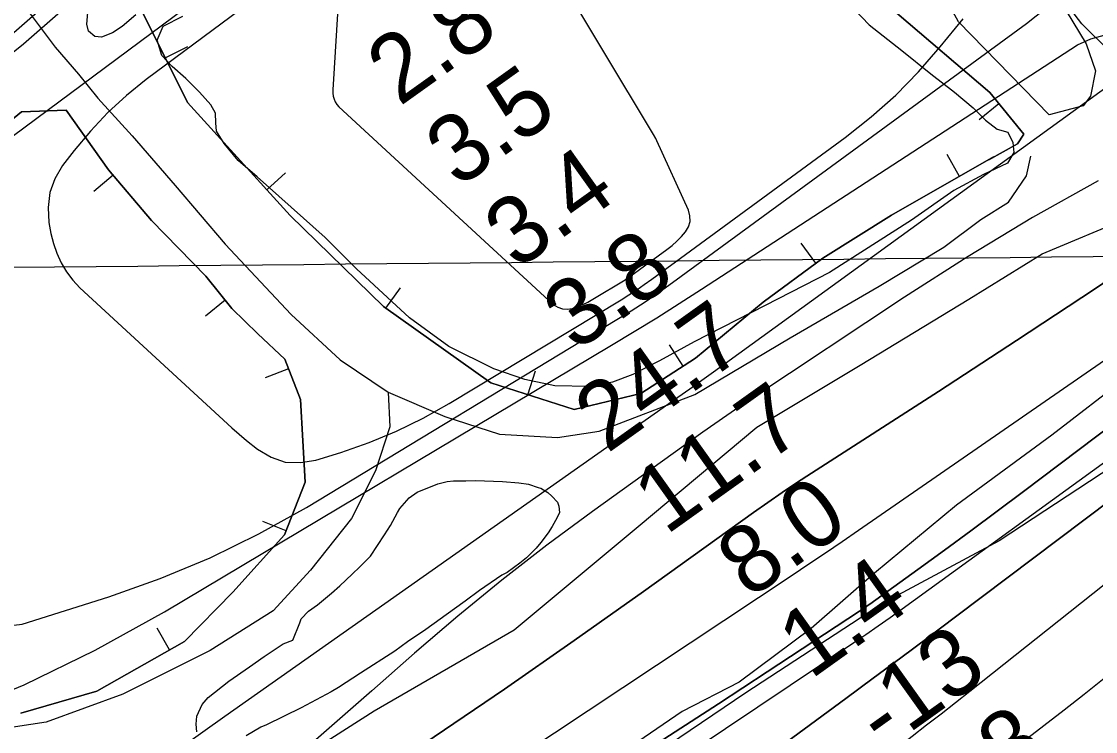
# Model space of a CAD drawing. Extents: x 3625074 to 3663148, y 511451 to 537151.
# Drawn here: x 3642410 to 3643476, y 522589 to 523293 of the extents above; entities that cross this region are included whole.
import ezdxf

# ---------------------------------------------------------------- set-up
doc = ezdxf.new("R2010")
doc.units = 0
for name, color, linetype in [('V-BORW-LINE', 7, 'Continuous'), ('V-GRID-MAJR', 7, 'Continuous'), ('V-RIVR-EDGE', 7, 'Continuous'), ('V-RIVR-RANG', 7, 'Continuous'), ('V-ROAD-CNTR', 7, 'Continuous'), ('V-SITE-VEGE', 7, 'Continuous'), ('V-TOPO-DPTH', 7, 'Continuous'), ('V-TOPO-MINR', 7, 'Continuous'), ('V-TOPO-SHOR', 7, 'Continuous'), ('V-TOPO-WATR', 7, 'Continuous')]:
    doc.layers.add(name, color=color, linetype=linetype)

msp = doc.modelspace()

# ---------------------------------------------------------------- linework, layer by layer
at = {"layer": 'V-BORW-LINE'}
for p, q in [((3642552.5, 523257.2), (3642574.9, 523268.4)), ((3643380.1, 523211.7), (3643360.7, 523195.9)), ((3643341.1, 523139.6), (3643328.7, 523161.3)), ((3642500.9, 523140.7), (3642481.8, 523124.5)), ((3642653.4, 523126.3), (3642671.9, 523143.1)), ((3643198.6, 523053.4), (3643183.8, 523073.5)), ((3642771.5, 523008.9), (3642786, 523029.2)), ((3642612.1, 523016.8), (3642592.6, 523001.1)), ((3643066.9, 522951.5), (3643053.3, 522972.5)), ((3642674.9, 522948.7), (3642651.7, 522939.6)), ((3642912.6, 522922.9), (3642920.1, 522946.7)), ((3642672.7, 522788), (3642649.4, 522797.1)), ((3642556.8, 522669.8), (3642544.5, 522691.5))]:
    msp.add_line(p, q, dxfattribs=at)
for points in [[(3643375, 523158.9), (3643273.5, 523101.1), (3643205.5, 523058.5), (3643146.1, 523014.8), (3643079, 522959.4), (3643024.6, 522924.2), (3642958.5, 522908.3), (3642875.7, 522934.7), (3642769.3, 523010.4), (3642676.7, 523100.7), (3642574.7, 523212.8), (3642530.5, 523301.4), (3642603.3, 523368.9), (3642749, 523488.7), (3642856, 523572.7), (3642950.3, 523613.8), (3643016.9, 523565), (3643096.1, 523478.5), (3643182.6, 523387.8), (3643278.9, 523301.7), (3643371.1, 523222.8), (3643404.9, 523181.4), (3643398.8, 523171.9), (3643370.1, 523156.1)], [(3643370.1, 523156.1), (3643398.8, 523171.9), (3643404.9, 523181.4), (3643371.1, 523222.8), (3643278.9, 523301.7), (3643182.6, 523387.8), (3643096.1, 523478.5), (3643016.9, 523565), (3642950.3, 523613.8), (3642856, 523572.7), (3642749, 523488.7), (3642603.3, 523368.9), (3642530.5, 523301.4), (3642574.7, 523212.8), (3642676.7, 523100.7), (3642769.3, 523010.4), (3642875.7, 522934.7), (3642958.5, 522908.3), (3643024.6, 522924.2), (3643079, 522959.4), (3643146.1, 523014.8), (3643205.5, 523058.5), (3643273.5, 523101.1), (3643375, 523158.9)], [(3642334.5, 523142.5), (3642409.9, 523203.7), (3642454.3, 523205.5), (3642496.1, 523146.3), (3642538.8, 523095.9), (3642592.9, 523040.7), (3642618.8, 523008.5), (3642644.6, 522983.4), (3642671.2, 522958.2)], [(3642671.2, 522958.2), (3642644.6, 522983.4), (3642618.8, 523008.5), (3642592.9, 523040.7), (3642538.8, 523095.9), (3642496.1, 523146.3), (3642454.3, 523205.5), (3642409.9, 523203.7), (3642334.5, 523142.5)], [(3642671.2, 522958.2), (3642686.9, 522918.3), (3642691.4, 522836.1), (3642671.1, 522784), (3642619.6, 522727), (3642571.8, 522678.2), (3642484.7, 522629), (3642409.1, 522607.1)], [(3642409.1, 522607.1), (3642484.7, 522629), (3642571.8, 522678.2), (3642619.6, 522727), (3642671.1, 522784), (3642691.4, 522836.1), (3642686.9, 522918.3), (3642671.2, 522958.2)]]:
    msp.add_lwpolyline(points, dxfattribs=at)
at = {"layer": 'V-GRID-MAJR'}
msp.add_spline([(3629245.8, 522920.7), (3634524.6, 522971.8), (3639803.4, 523023.6), (3645082.2, 523076.2)], degree=3, dxfattribs=at)
at = {"layer": 'V-RIVR-EDGE'}
msp.add_lwpolyline([(3643503.8, 522859.2), (3643380.5, 522778), (3643266.4, 522717), (3643128.9, 522627.3), (3642975.4, 522523.5), (3642796.9, 522421.6)], dxfattribs=at)
at = {"layer": 'V-ROAD-CNTR'}
for points in [[(3643376.5, 524137.1), (3643310.1, 524056.4), (3643181.5, 523938.5), (3643017.7, 523794.7), (3642858.3, 523654.8), (3642629.7, 523461.2), (3642412, 523270.7), (3642307.5, 523187.5), (3642202.2, 523096.9), (3642137.4, 523040.9), (3642086.8, 522990.9), (3642054.2, 522948.8), (3642038.4, 522910.8), (3642039, 522889), (3642040.9, 522865), (3642051.8, 522825.6), (3642068.8, 522782.8), (3642084.3, 522721.3), (3642106.6, 522661.5), (3642134.3, 522618), (3642159.8, 522585), (3642187.5, 522517.2), (3642202.2, 522460.1), (3642207.9, 522380)], [(3643171.5, 523949.7), (3643007.8, 523805.9), (3642848.5, 523666.2), (3642619.9, 523472.6), (3642402.4, 523282.2), (3642298, 523199.1), (3642192.4, 523108.3), (3642127.3, 523052), (3642075.5, 523000.9), (3642041.1, 522956.4), (3642023.4, 522913.6), (3642024, 522888.2), (3642026.1, 522862.3), (3642037.5, 522820.9), (3642054.5, 522778.1), (3642070, 522716.8), (3642093.1, 522654.8), (3642122, 522609.4), (3642146.7, 522577.4), (3642173.3, 522512.4), (3642187.3, 522457.7), (3642193.4, 522371.6)], [(3643517.3, 523237), (3643462.4, 523291.1), (3643414.6, 523353.7), (3643365.9, 523401.8), (3643346.1, 523410.9)], [(3642415.6, 523304.8), (3642443.4, 523267.9), (3642466.5, 523241.1), (3642485.7, 523217.2), (3642519.6, 523179.9), (3642562.5, 523130.5), (3642612, 523072.4), (3642677.6, 523002.7), (3642726.4, 522957.6), (3642774, 522925.7), (3642830.3, 522901.3), (3642884.4, 522883.9), (3642942.1, 522880.4), (3642983.3, 522886.7), (3643078.4, 522923.2), (3643173, 522979.4), (3643261.4, 523030.7), (3643325.6, 523069.4), (3643362.4, 523096.7), (3643389.7, 523114.2), (3643407.6, 523140.2), (3643411.9, 523159.7)], [(3642774, 522925.7), (3642775.7, 522891.2), (3642761.2, 522847.6), (3642737.6, 522800.1), (3642696.9, 522748.8), (3642659.7, 522708.7), (3642597.1, 522669.2), (3642510.6, 522625.8), (3642434.3, 522598.2), (3642388.5, 522591.1)]]:
    msp.add_lwpolyline(points, dxfattribs=at)
at = {"layer": 'V-SITE-VEGE'}
msp.add_lwpolyline([(3643430, 523200.7), (3643340.1, 523293), (3643330.8, 523310), (3643332.5, 523321.2), (3643345.6, 523337.6), (3643363.9, 523341.3), (3643394.6, 523334.9), (3643426.4, 523321.3), (3643446.9, 523303.9), (3643467, 523271.2), (3643476.1, 523244.3), (3643471.1, 523219.2), (3643463.9, 523209.6)], close=True, dxfattribs=at)
for points in [[(3642523.5, 523300), (3642509.8, 523288.3), (3642500.1, 523282.1), (3642489.2, 523277.8), (3642482.7, 523278.3), (3642476.3, 523283.7), (3642474.6, 523290.6), (3642475.6, 523302.4)], [(3642385.1, 522247.4), (3642429.4, 522353.2), (3642497, 522437.2), (3642614.3, 522516.5), (3642760, 522609.4), (3642899, 522689.7), (3643022.2, 522792.2), (3643140, 522890.7), (3643242.5, 522952.4), (3643350.3, 523017.7), (3643423.2, 523062.9), (3643510.1, 523099.1)], [(3643509.3, 522941.7), (3643432.9, 522882.9), (3643338.2, 522813.5), (3643256.8, 522745.8), (3643193.7, 522690.9), (3643122.3, 522637.8), (3643065.8, 522608.7), (3642977.7, 522548.6), (3642852.6, 522472.7), (3642746.4, 522411.5), (3642662.6, 522350.3), (3642593.9, 522304.5), (3642533.5, 522266.5), (3642476, 522237.9), (3642442.8, 522227.2), (3642406.8, 522228.2)], [(3642584.1, 522588.4), (3642583.3, 522596.2), (3642583.9, 522604.1), (3642589.1, 522615.7), (3642595.2, 522622.7), (3642615.6, 522638.8), (3642636.2, 522652.9), (3642650.9, 522663.3), (3642669.6, 522675.8), (3642679.2, 522679.5), (3642686.2, 522696.6), (3642687.6, 522700.5), (3642694.7, 522708.1), (3642703.7, 522714.4), (3642717.7, 522726.1), (3642725.8, 522733.4), (3642738.2, 522744.8), (3642745.9, 522752.1), (3642756.4, 522762.9), (3642770.4, 522784.1), (3642776.2, 522793.4), (3642783.1, 522806), (3642785.5, 522810.1), (3642794.6, 522820.7), (3642802.6, 522826.3), (3642823.1, 522834.6), (3642832.4, 522836.9), (3642838.9, 522837.4), (3642851, 522837.4), (3642860.5, 522837.8), (3642887.3, 522837), (3642903.6, 522835.5), (3642913.3, 522834.3), (3642922.7, 522831.1), (3642925.6, 522830.3), (3642932.4, 522825.9), (3642936.5, 522822.2), (3642941.9, 522816.5), (3642943.4, 522812.5), (3642943.9, 522806), (3642941.8, 522801.1), (3642936.7, 522792.1), (3642932.6, 522786), (3642925.4, 522776.4), (3642920.7, 522770.7), (3642911.3, 522761.1), (3642904.6, 522755.8), (3642891.9, 522746.6), (3642886.9, 522743.8), (3642864.6, 522728.8), (3642850.2, 522718.1), (3642839.9, 522710.5), (3642811.2, 522690.1), (3642793.2, 522677.9), (3642780.5, 522668.7), (3642746.5, 522646.8), (3642724.6, 522632.4), (3642717.2, 522628.1), (3642687.4, 522612.2), (3642653.2, 522595.5), (3642647.6, 522593.1), (3642633, 522584.7)]]:
    msp.add_lwpolyline(points, dxfattribs=at)
at = {"layer": 'V-TOPO-DPTH'}
for points in [[(3644972.2, 523916.7), (3644897.9, 523850.8), (3644837.6, 523796.8), (3644777.6, 523742.6), (3644717.9, 523688), (3644658.5, 523633.1), (3644250.3, 523253.3), (3644247.3, 523250.5), (3644246, 523249.3), (3644245.9, 523249.2), (3644245.9, 523249.2), (3643484.8, 522641.3), (3643464.9, 522625.6), (3643444.9, 522609.9), (3643424.8, 522594.4), (3643404.7, 522579), (3643370.1, 522552.8), (3643367.1, 522550.6), (3643364.2, 522548.4), (3643361.2, 522546.2), (3643358.3, 522544.1), (3642720.8, 522086), (3642676.3, 522054.1), (3642631.9, 522022.2)], [(3644972.2, 523916.7), (3644897.9, 523850.8), (3644837.6, 523796.8), (3644777.6, 523742.6), (3644717.9, 523688), (3644658.5, 523633.1), (3644250.3, 523253.3), (3644247.3, 523250.5), (3644246, 523249.3), (3644245.9, 523249.2), (3644245.9, 523249.2), (3643484.8, 522641.3), (3643464.9, 522625.6), (3643444.9, 522609.9), (3643424.8, 522594.4), (3643404.7, 522579), (3643370.1, 522552.8), (3643367.1, 522550.6), (3643364.2, 522548.4), (3643361.2, 522546.2), (3643358.3, 522544.1), (3642720.8, 522086), (3642676.3, 522054.1), (3642631.9, 522022.2)], [(3642721.7, 523375.3), (3642533.8, 523235.7), (3642514.2, 523219.8), (3642495.6, 523203), (3642478.4, 523184.6), (3642462.2, 523165.3), (3642450.7, 523150.3), (3642443.1, 523137.2), (3642437.9, 523123.5), (3642436.3, 523108.9), (3642437.1, 523093.8), (3642439.1, 523083.1), (3642441.7, 523073), (3642445, 523063.3), (3642449.4, 523054), (3642454.7, 523045), (3642461, 523036.8), (3642467.8, 523029.1), (3642618.7, 522890.3), (3642626, 522883.9), (3642633.4, 522877.7), (3642644.3, 522869), (3642657.8, 522861.1), (3642671.8, 522856.2), (3642686.7, 522855.7), (3642702.1, 522858), (3642727, 522865.8), (3642754.9, 522875.6), (3642782.2, 522886.8), (3642808.7, 522899.9), (3642834.5, 522914.2), (3643005.1, 523017.3), (3643012.9, 523022.2), (3643020.6, 523027.1), (3643028.1, 523032.3), (3643035.6, 523037.6), (3643227.7, 523178.3), (3643253.3, 523198.6), (3643277.8, 523220.2), (3643300.5, 523243.5), (3643322, 523268.1), (3643344.6, 523296)], [(3642051.9, 521955.5), (3642263.7, 522088.1), (3642287.9, 522103.3), (3642312.1, 522118.5), (3642336.4, 522133.7), (3642360.6, 522148.9), (3642955.5, 522522.6), (3643004.5, 522553.6), (3643053.3, 522584.8), (3643101.8, 522616.2), (3643150.3, 522648), (3643241.8, 522708.2), (3643244.4, 522710), (3643247, 522711.7), (3643249.5, 522713.5), (3643252.1, 522715.3), (3643299.8, 522749.7), (3643326.1, 522768.8), (3643352.4, 522788), (3643378.5, 522807.4), (3643404.5, 522826.9), (3644116.5, 523364.1)], [(3644116.5, 523364.1), (3643404.5, 522826.9), (3643378.5, 522807.4), (3643352.4, 522788), (3643326.1, 522768.8), (3643299.8, 522749.7), (3643252.1, 522715.3), (3643249.5, 522713.5), (3643247, 522711.7), (3643244.4, 522710), (3643241.8, 522708.2), (3643150.3, 522648), (3643101.8, 522616.2), (3643053.3, 522584.8), (3643004.5, 522553.6), (3642955.5, 522522.6), (3642360.6, 522148.9), (3642336.4, 522133.7), (3642312.1, 522118.5), (3642287.9, 522103.3), (3642263.7, 522088.1), (3642051.9, 521955.5)], [(3642464.8, 522042.5), (3642482.2, 522055.4), (3642499.5, 522068.6), (3642523.5, 522087.3), (3642552.6, 522109.9), (3642581.8, 522132.5), (3642611.1, 522155), (3642640.4, 522177.5), (3642944, 522409.4), (3643000.1, 522452), (3643056.3, 522494.4), (3643112.8, 522536.4), (3643169.4, 522578.3), (3643228.2, 522621.5), (3643255.5, 522641.6), (3643282.8, 522661.8), (3643309.9, 522682.1), (3643337, 522702.5), (3644006.1, 523206.4)], [(3644006.1, 523206.4), (3643337, 522702.5), (3643309.9, 522682.1), (3643282.8, 522661.8), (3643255.5, 522641.6), (3643228.2, 522621.5), (3643169.4, 522578.3), (3643112.8, 522536.4), (3643056.3, 522494.4), (3643000.1, 522452), (3642944, 522409.4), (3642640.4, 522177.5), (3642611.1, 522155), (3642581.8, 522132.5), (3642552.6, 522109.9), (3642523.5, 522087.3), (3642499.5, 522068.6), (3642482.2, 522055.4), (3642464.8, 522042.5)], [(3641530.3, 521789.6), (3642211, 522185), (3642232, 522197.4), (3642252.8, 522210.1), (3642273.5, 522223.1), (3642293.9, 522236.3), (3642749.4, 522536.7), (3642819.6, 522583.5), (3642889.4, 522630.9), (3642958.6, 522679.2), (3643027.5, 522727.9), (3643136.5, 522806), (3643150.7, 522816), (3643165, 522825.9), (3643179.4, 522835.5), (3643194, 522845.1), (3643320.3, 522926.3), (3643397.8, 522976.8), (3643475, 523027.8), (3643551.5, 523079.7)]]:
    msp.add_lwpolyline(points, dxfattribs=at)
at = {"layer": 'V-TOPO-MINR'}
for points in [[(3644972.2, 523916.7), (3644897.9, 523850.8), (3644837.6, 523796.8), (3644777.6, 523742.6), (3644717.9, 523688), (3644658.5, 523633.1), (3644250.3, 523253.3), (3644247.3, 523250.5), (3644246, 523249.3), (3644245.9, 523249.2), (3644245.9, 523249.2), (3643484.8, 522641.3), (3643464.9, 522625.6), (3643444.9, 522609.9), (3643424.8, 522594.4), (3643404.7, 522579), (3643370.1, 522552.8), (3643367.1, 522550.6), (3643364.2, 522548.4), (3643361.2, 522546.2), (3643358.3, 522544.1), (3642720.8, 522086), (3642676.3, 522054.1), (3642631.9, 522022.2)], [(3642674.7, 523382.6), (3642322, 523120.7)], [(3642721.7, 523375.3), (3642533.8, 523235.7), (3642514.2, 523219.8), (3642495.6, 523203), (3642478.4, 523184.6), (3642462.2, 523165.3), (3642450.7, 523150.3), (3642443.1, 523137.2), (3642437.9, 523123.5), (3642436.3, 523108.9), (3642437.1, 523093.8), (3642439.1, 523083.1), (3642441.7, 523073), (3642445, 523063.3), (3642449.4, 523054), (3642454.7, 523045), (3642461, 523036.8), (3642467.8, 523029.1), (3642618.7, 522890.3), (3642626, 522883.9), (3642633.4, 522877.7), (3642644.3, 522869), (3642657.8, 522861.1), (3642671.8, 522856.2), (3642686.7, 522855.7), (3642702.1, 522858), (3642727, 522865.8), (3642754.9, 522875.6), (3642782.2, 522886.8), (3642808.7, 522899.9), (3642834.5, 522914.2), (3643005.1, 523017.3), (3643012.9, 523022.2), (3643020.6, 523027.1), (3643028.1, 523032.3), (3643035.6, 523037.6), (3643227.7, 523178.3), (3643253.3, 523198.6), (3643277.8, 523220.2), (3643300.5, 523243.5), (3643322, 523268.1), (3643344.6, 523296)], [(3643073.7, 523095), (3643073.5, 523100.5), (3643072, 523106.2), (3643040.7, 523175), (3643039.6, 523177.1), (3643037.3, 523181.2), (3642935.8, 523350.5)], [(3642402.1, 522694.2), (3642410.6, 522695.5), (3642496.6, 522722.6), (3642547.4, 522740.6), (3642597.3, 522761), (3642645.5, 522784.9), (3642692.7, 522811.2), (3643001, 522997.5), (3643015.1, 523006.3), (3643029.1, 523015.3), (3643042.8, 523024.7), (3643056.3, 523034.3), (3643407.6, 523291.5), (3643452.4, 523327.1)], [(3642724.8, 523322.7), (3642718.9, 523225.4), (3642719, 523222.3), (3642719.4, 523219.3), (3642720.2, 523216.4), (3642721.4, 523213.5), (3642723, 523210.9), (3642724.9, 523208.5), (3642937.7, 523012.5), (3642942.2, 523009.8), (3642946.8, 523008.1), (3642951.7, 523007.9), (3642956.8, 523008.6), (3642962.1, 523010.5), (3642967.2, 523012.5), (3642972.1, 523015), (3642977, 523017.7), (3643009.1, 523037.1), (3643010.6, 523038), (3643012.1, 523039), (3643014.9, 523041), (3643050.7, 523067.2), (3643055.7, 523071.1), (3643060.5, 523075.3), (3643065, 523079.9), (3643069.2, 523084.6), (3643072.1, 523089.7), (3643073.7, 523095)], [(3643969.3, 523291.5), (3643240.9, 522788.3), (3643224.5, 522777.1), (3643208.1, 522765.9), (3643191.6, 522754.8), (3643175.1, 522743.7), (3642534.9, 522319.2), (3642493.7, 522292), (3642452.4, 522265), (3642411, 522238.2), (3642369.4, 522211.6), (3642294.2, 522163.6), (3642290.2, 522161.1), (3642286.2, 522158.5), (3642282.2, 522156), (3642278.2, 522153.5), (3642115, 522051.8), (3642029.3, 521998.5)], [(3642339.7, 522605.4), (3642412.4, 522635), (3642482.9, 522669.6), (3642551.9, 522707.6), (3642995.6, 522972.1), (3643018.1, 522985.7), (3643040.5, 522999.4), (3643062.7, 523013.5), (3643084.8, 523027.6), (3643458.4, 523270.2), (3643471.4, 523276.2), (3643484.6, 523279.7)], [(3643516.4, 523249.2), (3643108.8, 522953.9), (3643097, 522945.5), (3643085.2, 522937), (3643073.4, 522928.6), (3643061.6, 522920.3), (3642611.6, 522603.8), (3642541.6, 522553.7), (3642472, 522503), (3642403.3, 522451.2), (3642335, 522398.7), (3642238.5, 522323.2), (3642218.8, 522308.1), (3642198.8, 522293.3), (3642178.6, 522278.8), (3642158.2, 522264.7), (3642024.5, 522173.7), (3641936.2, 522115.6), (3641846.8, 522059.4), (3641755.8, 522005.8)], [(3644006.1, 523206.4), (3643337, 522702.5), (3643309.9, 522682.1), (3643282.8, 522661.8), (3643255.5, 522641.6), (3643228.2, 522621.5), (3643169.4, 522578.3), (3643112.8, 522536.4), (3643056.3, 522494.4), (3643000.1, 522452), (3642944, 522409.4), (3642640.4, 522177.5), (3642611.1, 522155), (3642581.8, 522132.5), (3642552.6, 522109.9), (3642523.5, 522087.3), (3642499.5, 522068.6), (3642482.2, 522055.4), (3642464.8, 522042.5)], [(3643478.8, 523135.2), (3643413.5, 523098.8), (3643349.6, 523060.1), (3643286.5, 523019.9), (3643133.9, 522918.7), (3643121.9, 522910.7), (3643110, 522902.5), (3643098.2, 522894.2), (3643086.4, 522885.9), (3642976.9, 522807.2), (3642931.5, 522773.6), (3642886.8, 522739.1), (3642843.2, 522703.3), (3642800.2, 522666.6), (3642757.8, 522629.3), (3642715.3, 522592), (3642672.7, 522554.9), (3642630, 522517.8), (3642610.3, 522500.7), (3642557, 522456.2), (3642502.6, 522413.1), (3642446.7, 522372), (3642389.6, 522332.3)], [(3643551.5, 523079.7), (3643475, 523027.8), (3643397.8, 522976.8), (3643320.3, 522926.3), (3643194, 522845.1), (3643179.4, 522835.5), (3643165, 522825.9), (3643150.7, 522816), (3643136.5, 522806), (3643027.5, 522727.9), (3642958.6, 522679.2), (3642889.4, 522630.9), (3642819.6, 522583.5), (3642749.4, 522536.7), (3642293.9, 522236.3), (3642273.5, 522223.1), (3642252.8, 522210.1), (3642232, 522197.4), (3642211, 522185), (3641530.3, 521789.6)], [(3643499.5, 522866.4), (3643284.1, 522710.2), (3643272.2, 522701.7), (3643260.2, 522693.2), (3643248.2, 522684.9), (3643236.1, 522676.7), (3642472.7, 522165.5), (3642450.5, 522150.7), (3642428.2, 522135.9), (3642405.9, 522121.3), (3642383.5, 522106.7), (3642343.4, 522080.8), (3642341, 522079.3), (3642338.6, 522077.7), (3642336.1, 522076.2), (3642333.7, 522074.7), (3642245, 522019.8)], [(3643548.5, 522785.2), (3643473.3, 522725.5), (3643351.3, 522628.6), (3643337, 522617.3), (3643322.8, 522606.1), (3643308.4, 522595), (3643294.1, 522583.8), (3643138.2, 522463.8), (3643045.2, 522393.7), (3642951.2, 522324.8), (3642855.9, 522258), (3642759.6, 522192.5), (3642448.6, 521985.6)]]:
    msp.add_lwpolyline(points, dxfattribs=at)
at = {"layer": 'V-TOPO-SHOR'}
msp.add_lwpolyline([(3643228.8, 523313.5), (3643251.3, 523290.1), (3643284, 523264.4), (3643312.8, 523241.3), (3643336, 523223.3), (3643354.6, 523207.7), (3643366.9, 523195.3), (3643378.4, 523186.6), (3643389, 523183.6), (3643394.1, 523173.2), (3643394.9, 523163.4), (3643388.8, 523152.7), (3643365, 523141.6), (3643335.6, 523125.5), (3643293.3, 523096.3), (3643212.1, 523044.3), (3643148.3, 523011.6), (3643077.6, 522975.4), (3643043.1, 522956.7), (3643016.7, 522943.1), (3642996.7, 522935.4), (3642973.6, 522931.2), (3642939.5, 522931.8), (3642909.6, 522938.2), (3642878.8, 522948.7), (3642834.2, 522970.7), (3642795.1, 522999.3), (3642742.6, 523047.8), (3642711.2, 523079.1), (3642644, 523139.1), (3642625.1, 523155.3), (3642611, 523172.4), (3642603.4, 523184.5), (3642602.7, 523192.7), (3642602.4, 523202.3), (3642598, 523210.7), (3642586.6, 523223.3), (3642573, 523236.8), (3642559.4, 523248.7), (3642549.3, 523259.7), (3642544.4, 523274.8), (3642550.6, 523288.6), (3642569.9, 523298.5)], dxfattribs=at)
at = {"layer": 'V-TOPO-WATR'}
msp.add_lwpolyline([(3644116.5, 523364.1), (3643404.5, 522826.9), (3643378.5, 522807.4), (3643352.4, 522788), (3643326.1, 522768.8), (3643299.8, 522749.7), (3643252.1, 522715.3), (3643249.5, 522713.5), (3643247, 522711.7), (3643244.4, 522710), (3643241.8, 522708.2), (3643150.3, 522648), (3643101.8, 522616.2), (3643053.3, 522584.8), (3643004.5, 522553.6), (3642955.5, 522522.6), (3642360.6, 522148.9), (3642336.4, 522133.7), (3642312.1, 522118.5), (3642287.9, 522103.3), (3642263.7, 522088.1), (3642051.9, 521955.5)], dxfattribs=at)

# ---------------------------------------------------------------- texts
at = {"layer": 'V-RIVR-RANG'}
for s, rotation, p in [('2.8', 35.5283, (3642785.1, 523208.5)), ('3.5', 35.5283, (3642843.4, 523127.3)), ('3.4', 35.5283, (3642901.7, 523046)), ('3.8', 35.5283, (3642960, 522964.8)), ('24.7', 35.5283, (3642991.3, 522864.2)), ('11.7', 35.5283, (3643049.6, 522783)), ('8.0', 35.5283, (3643132.6, 522719.4)), ('1.4', 35.5283, (3643193.3, 522639.8)), ('-13', 35.5283, (3643265.9, 522568.9)), ('-18', 35.8126, (3643326.7, 522489))]:
    msp.add_text(s, height=67, rotation=rotation, dxfattribs=at).set_placement(p)

doc.saveas('drawing.dxf')
